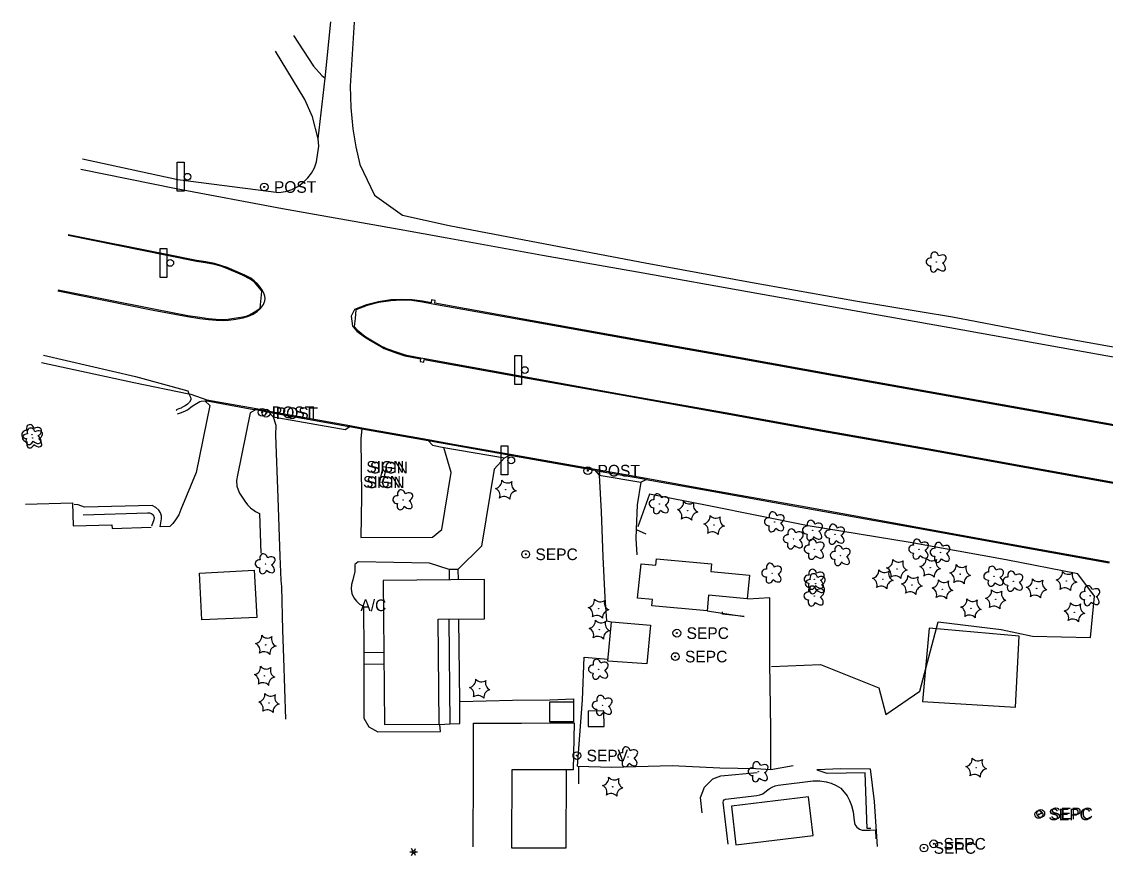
# Model space of a CAD drawing. Extents: x 588843 to 2552415, y 180129 to 269402.
# Drawn here: x 588843 to 589402, y 186819 to 187249 of the extents above; entities that cross this region are included whole.
import ezdxf

# ---------------------------------------------------------------- set-up
doc = ezdxf.new("R2010")
doc.units = 0
for name, color, linetype in [('E_BLD', 7, 'Continuous'), ('E_FEN_Generic', 7, 'Continuous'), ('E_FEN_Wood', 7, 'Continuous'), ('E_LAND_TreeLine', 7, 'Continuous'), ('E_LAND_Vegetation', 7, 'Continuous'), ('E_LTG', 7, 'Continuous'), ('E_MISCPROP', 7, 'Continuous'), ('E_MISCPROP_Dash', 7, 'Continuous'), ('E_MISCPROP_Septic', 7, 'Continuous'), ('E_RDWY', 7, 'Continuous'), ('E_RDWY_AsphConc', 7, 'Continuous'), ('E_RDWY_C_and_G', 7, 'Continuous'), ('E_RDWY_Gravel', 7, 'Continuous'), ('E_SGN', 7, 'Continuous'), ('E_WAL', 7, 'Continuous')]:
    doc.layers.add(name, color=color, linetype=linetype)

# ---------------------------------------------------------------- blocks, each defined once
blk = doc.blocks.new('BSGN')
at = {"layer": 'E_SGN'}
blk.add_text('SIGN', height=12, dxfattribs=at).set_placement((-17.1, -6))
blk = doc.blocks.new('CTRE_2')
at = {"layer": 'E_LAND_Vegetation'}
blk.add_circle((0, 0), 0.223, dxfattribs=at)
for centre, start, end in [((-12, 9), 280.2067, 5.9716), ((-13.8, -5.9), 340.2113, 65.9762), ((1.8, 14.9), 220.2113, 305.9762), ((13.8, 5.9), 160.2113, 245.9762), ((-1.8, -14.9), 40.2113, 125.9762), ((12, -9), 100.2511, 185.9272)]:
    blk.add_arc(centre, 7.87, start, end, dxfattribs=at)
blk = doc.blocks.new('AC_2')
at = {"layer": 'E_MISCPROP_Dash'}
blk.add_text('A/C', height=12, dxfattribs=at).set_placement((-15.4, -6))
blk = doc.blocks.new('DTRE_2')
at = {"layer": 'E_LAND_Vegetation'}
blk.add_circle((-0.2, 0), 0.183, dxfattribs=at)
for centre, major_axis, ratio in [((-5.9, 0.2), (4.93, -0.12), 0.832022), ((-1.9, 5.3), (1.36, -4.98), 0.782863), ((4.1, 2.7), (-5.27, -2.93), 0.691916), ((-2.5, -5.2), (1.8, 4.86), 0.716896), ((3.5, -3.7), (-5.01, 4.58), 0.560249)]:
    blk.add_ellipse(centre, major_axis=major_axis, ratio=ratio, start_param=1.570796, end_param=4.712389, dxfattribs=at)
blk = doc.blocks.new('LPOL_2')
at = {"layer": 'E_LTG'}
for p, q in [((-4, 0), (-1.5, 0)), ((-0.8, 1.3), (-2, 3.5)), ((0.8, 1.3), (2, 3.5)), ((1.5, 0), (4, 0)), ((-2, -3.5), (-0.8, -1.3)), ((2, -3.5), (0.8, -1.3))]:
    blk.add_line(p, q, dxfattribs=at)
for radius in [1.5, 1.5, 1.5, 0.125]:
    blk.add_circle((0, 0), radius, dxfattribs=at)
blk = doc.blocks.new('POST')
at = {"layer": 'E_MISCPROP'}
for radius in [4, 0.5]:
    blk.add_circle((0, 0), radius, dxfattribs=at)
blk.add_text('POST', height=12, dxfattribs=at).set_placement((10, -6))
blk = doc.blocks.new('SEPC')
at = {"layer": 'E_MISCPROP_Septic'}
for radius in [4, 0.5]:
    blk.add_circle((0, 0), radius, dxfattribs=at)
blk.add_text('SEPC', height=12, dxfattribs=at).set_placement((10, -6))
blk = doc.blocks.new('SEPV')
at = {"layer": 'E_MISCPROP_Septic'}
for radius in [4, 0.5]:
    blk.add_circle((0, 0), radius, dxfattribs=at)
blk.add_text('SEPV', height=12, dxfattribs=at).set_placement((10, -6))
blk = doc.blocks.new('SGN')
at = {"layer": 'E_SGN'}
blk.add_lwpolyline([(-3.5, -15), (-10.5, -15), (-10.5, 15), (-3.5, 15)], close=True, dxfattribs=at)
blk.add_circle((0, 0), 3.5, dxfattribs=at)

msp = doc.modelspace()

# ---------------------------------------------------------------- linework, layer by layer
at = {"layer": 'E_BLD'}
msp.add_lwpolyline([(588844.95, 187000.13), (588869.2, 187000.79), (588869.62, 186988.86), (588889.58, 186989.44), (588889.66, 186987.52), (588909.77, 186988.17)], dxfattribs=at)
for points in [[(589160.72, 186951.58), (589162.53, 186969.26), (589170.21, 186968.59), (589170.54, 186972), (589198.86, 186969.34), (589198.5, 186965.46), (589218.45, 186963.48), (589217.21, 186951.21), (589197.39, 186953.15), (589196.59, 186945.04), (589168.04, 186947.66), (589168.38, 186950.97)], [(588935.92, 186940.4), (588934.78, 186964.6), (588963.02, 186966.06), (588964.27, 186941.74)], [(589081.82, 186961.25), (589029.51, 186960.81), (589030.12, 186886.47), (589058.4, 186886.73), (589057.82, 186940.82), (589081.83, 186940.94)], [(589145.47, 186919.13), (589147.36, 186939.42), (589167.42, 186937.71), (589165.58, 186917.69)], [(589127.72, 186887.86), (589115.48, 186887.82), (589115.49, 186898.1), (589127.68, 186898.09)], [(589135.32, 186885.38), (589143.44, 186885.47), (589143.32, 186893.46), (589135.24, 186893.33)], [(589124.1, 186863.03), (589095.87, 186863.15), (589095.72, 186822.92), (589123.94, 186822.82)]]:
    msp.add_lwpolyline(points, close=True, dxfattribs=at)
at = {"layer": 'E_FEN_Generic'}
msp.add_lwpolyline([(589307.73, 186898.43), (589355.62, 186895.37), (589357.67, 186932.03), (589311.19, 186936.1)], close=True, dxfattribs=at)
at = {"layer": 'E_FEN_Wood'}
for points in [[(589229.52, 186863.21), (589229.45, 186884.2), (589229.04, 186918.15), (589228.99, 186951.78), (589217.64, 186951.18)], [(589129.68, 186865.02), (589132.3, 186899.13), (589133.15, 186921.16), (589145.51, 186920.22)], [(589129.68, 186865.02), (589147.39, 186864.44), (589178.61, 186865.27), (589203.17, 186864.22), (589221.76, 186863.79), (589229.52, 186863.21), (589241.04, 186865.28)], [(589130.3, 186864.74), (589130.34, 186855.81)], [(589253.21, 186863.3), (589265.52, 186863.76), (589280.71, 186863.54), (589282.77, 186846.81), (589284.25, 186823.5)]]:
    msp.add_lwpolyline(points, dxfattribs=at)
at = {"layer": 'E_LAND_TreeLine'}
msp.add_lwpolyline([(589229.88, 186916.38), (589255.15, 186917.42), (589285.17, 186905.33), (589288.8, 186891.6), (589306.33, 186903.75), (589315.86, 186939.39), (589348.24, 186935.41), (589364.54, 186932.02), (589394.46, 186931.42), (589396.42, 186952.64), (589387.89, 186964.21), (589350.82, 186971.35), (589301.28, 186980.31), (589248.71, 186989.01), (589197.47, 186999.18), (589166.97, 187005.33), (589160.87, 186988.49)], dxfattribs=at)
at = {"layer": 'E_MISCPROP_Dash'}
msp.add_lwpolyline([(589251.26, 186829.32), (589248.83, 186849.14), (589209.14, 186844.35), (589211.44, 186824.47)], close=True, dxfattribs=at)
at = {"layer": 'E_RDWY'}
for points in [[(588983.22, 187241.76), (588993.62, 187225.97), (588997.79, 187221.2), (588999.57, 187219.8)], [(588996.01, 187188.48), (588993.06, 187199.95), (588989.07, 187208.85), (588974.01, 187233.74)], [(588873.53, 187172.95), (588922.68, 187162.97), (588977.49, 187152.62), (589037.71, 187141.97), (589062.44, 187137.43), (589111.76, 187128.61), (589163.69, 187119.46), (589217.53, 187109.79), (589272.4, 187100.07), (589321.82, 187091.19), (589372.62, 187082.17), (589427.26, 187072.37)], [(588861.67, 187110.11), (588910.92, 187100.24), (588928.58, 187096.88), (588934.84, 187095.95), (588934.84, 187095.95), (588939.41, 187095.43), (588939.41, 187095.43), (588943.34, 187095.07), (588943.34, 187095.07), (588944.94, 187094.94), (588944.94, 187094.94), (588947.34, 187094.86), (588949.74, 187095), (588949.74, 187095), (588953.53, 187095.51), (588957.29, 187096.23), (588957.29, 187096.23), (588959.97, 187097.01), (588962.52, 187098.14), (588962.52, 187098.14), (588964.51, 187099.4), (588966.28, 187100.97), (588966.28, 187100.97), (588967.85, 187103.08), (588967.85, 187103.08), (588968.51, 187104.95), (588968.51, 187104.95), (588968.59, 187106.15), (588968.44, 187107.34), (588968.44, 187107.34), (588967.97, 187108.87), (588967.28, 187110.32), (588967.28, 187110.32), (588966.1, 187112.11), (588964.7, 187113.74), (588964.7, 187113.74), (588963.03, 187115.27), (588961.19, 187116.6), (588961.19, 187116.6), (588958.22, 187118.19), (588958.22, 187118.19), (588948.95, 187122.15), (588948.95, 187122.15), (588945.79, 187123.28), (588942.56, 187124.17), (588942.56, 187124.17), (588937.94, 187125.12), (588933.28, 187125.83), (588933.28, 187125.83), (588917.97, 187128.86), (588867.05, 187139.1)], [(589420.78, 187038.48), (589366.35, 187048.18), (589316.22, 187057.19), (589263.17, 187066.66), (589212.75, 187075.77), (589160.24, 187085.02), (589106.55, 187094.74), (589056.12, 187103.71), (589056.35, 187105.11), (589054.45, 187105.45), (589054.21, 187104.02), (589049.86, 187104.8), (589044.44, 187105.53), (589038.98, 187105.75), (589033.51, 187105.48), (589033.51, 187105.48), (589027.1, 187104.51), (589020.83, 187102.86), (589014.78, 187100.54), (589014.78, 187100.54), (589012.95, 187097.14), (589013.74, 187091.83), (589014.1, 187091.5), (589015.98, 187089.4), (589019.91, 187086.4), (589019.91, 187086.4), (589022.11, 187084.96), (589022.11, 187084.96), (589028.66, 187081.19), (589028.66, 187081.19), (589030.08, 187080.45), (589030.08, 187080.45), (589030.96, 187080.08), (589030.96, 187080.08), (589036.51, 187077.96), (589036.51, 187077.96), (589040.64, 187076.67), (589040.64, 187076.67), (589046.99, 187075.33), (589046.99, 187075.33), (589048.83, 187075.01), (589048.65, 187073.66), (589050.45, 187073.37), (589050.68, 187074.67), (589100.99, 187065.59), (589153.27, 187056.26), (589205.84, 187046.89), (589256.22, 187037.77), (589310.05, 187028.26), (589361.36, 187018.98), (589414.74, 187009.38)], [(588854.34, 187077.04), (588901.82, 187066.04), (588928.71, 187058.61), (588929.29, 187056.94), (588930.29, 187056.85), (588938.53, 187053.94), (588963.93, 187049.42), (588970.66, 187048.11), (589012.39, 187040.63), (589018.57, 187039.47), (589052.68, 187033.46), (589063.78, 187031.47), (589094.94, 187025.89), (589138.87, 187018.16), (589165.16, 187013.52), (589197.24, 187007.62), (589247.7, 186998.72), (589302.47, 186988.7), (589353.39, 186979.53), (589404.18, 186970.46)], [(588972.75, 187045.16), (588974.07, 187040.81), (588974.01, 187035.67), (588975.17, 187003.31), (588976.25, 186973.34), (588976.69, 186960.94), (588977.01, 186957.54), (588977.54, 186935.14), (588978.03, 186920.89), (588979.15, 186889.18)], [(589018.5, 187039.03), (589018.05, 187033.97), (589018.24, 187004.03), (589018.03, 186982.92), (589054.9, 186983.07), (589059.71, 186987.04), (589064.57, 187016.41), (589060.74, 187029.42)], [(589092.1, 187024.07), (589086.79, 187018.24), (589080.25, 186978.42), (589068.02, 186966.49), (589063.53, 186966.46), (589053.48, 186969.65), (589016.67, 186970.31), (589014.93, 186968.97), (589014.85, 186965.36), (589013.87, 186961.01), (589013.17, 186958.74), (589013.01, 186956.37), (589013.42, 186954.03), (589014.37, 186951.85), (589014.37, 186951.85), (589015.69, 186950.07), (589017.37, 186948.62), (589019.33, 186947.58), (589019.33, 186947.58), (589019.45, 186923.49), (589019.51, 186917.58), (589019.59, 186889.83), (589022.03, 186885.36), (589026.83, 186882.77), (589059.02, 186882.79), (589058.75, 186886.54), (589063.96, 186886.86), (589069.09, 186886.92), (589068.97, 186898.33), (589096.18, 186898.99), (589115.46, 186899.17), (589127.61, 186899.67), (589127.61, 186898.17)], [(589140.97, 187015.08), (589141.97, 186996.15), (589142.74, 186972.92), (589143.89, 186951.92), (589144.75, 186940.01), (589147.36, 186939.42)], [(589162.34, 187011.4), (589160.52, 186999.75), (589160.04, 186987.02), (589159.79, 186982.46), (589160.39, 186973.92)]]:
    msp.add_lwpolyline(points, dxfattribs=at)
at = {"layer": 'E_RDWY_AsphConc'}
for points in [[(588937.59, 187053.4), (588940.03, 187051.04), (588933.08, 187016.53), (588925.17, 186997.43), (588924.01, 186994.59), (588922.45, 186991.96), (588922.45, 186991.96), (588921.08, 186990.21), (588919.53, 186988.61), (588919.53, 186988.61), (588914.51, 186988.42), (588915.2, 186992.54), (588915.08, 186994.11), (588914.6, 186995.62), (588913.8, 186996.97), (588913.8, 186996.97), (588912.22, 186998.47), (588910.26, 186999.41), (588910.26, 186999.41), (588875.48, 186998.58), (588872.14, 186999.79), (588870.1, 186999.87)], [(588963.96, 187048.87), (588960.83, 187047.3), (588954.29, 187015.04), (588953.84, 187012.24), (588954.08, 187009.4), (588954.08, 187009.4), (588954.62, 187007.57), (588955.45, 187005.85), (588955.45, 187005.85), (588958.22, 187001.63), (588959.47, 186999.83), (588960.98, 186998.24), (588960.98, 186998.24), (588963.65, 186996.31), (588963.65, 186996.31), (588965.73, 186995.23), (588966.32, 186974.93)], [(588970.49, 187047.62), (588972.75, 187045.16), (589009.86, 187038.56), (589012.37, 187040.12)], [(589052.74, 187033), (589054.94, 187030.48), (589060.74, 187029.42), (589092.1, 187024.07), (589094.76, 187025.45)], [(589138.77, 187017.66), (589140.97, 187015.08), (589162.34, 187011.4), (589165.24, 187012.88)], [(588874.78, 186994.64), (588907.91, 186995.66), (588909.03, 186995.71), (588910.07, 186995.31), (588910.86, 186994.53), (588910.86, 186994.53), (588911.3, 186993.32), (588911.12, 186992.04), (588911.12, 186992.04), (588910.02, 186988.81)], [(589160.04, 186987.02), (589165.06, 186984.78)], [(589063.53, 186966.46), (589063.62, 186961.06)], [(589068.02, 186966.49), (589068.25, 186961.24)], [(589063.43, 186940.84), (589063.96, 186886.86), (589069.09, 186886.92), (589068.97, 186898.33), (589068.55, 186940.78)], [(589196.59, 186945.04), (589204.61, 186943.85), (589215.79, 186942.18), (589204.61, 186943.41), (589204.61, 186943.85), (589204.62, 186944.65)], [(589029.65, 186923.54), (589019.45, 186923.49), (589019.51, 186917.58), (589029.74, 186917.72)], [(589076, 186823.34), (589076.03, 186862.94), (589076.13, 186887.17), (589100.8, 186887.24), (589115.32, 186887.32), (589128, 186887.36), (589127.58, 186863.02), (589124.1, 186863.03)], [(589207.46, 186824.69), (589204.89, 186846.46), (589205, 186847.14), (589205.44, 186847.67), (589206.08, 186847.91), (589206.08, 186847.91), (589222.26, 186849.89), (589223.84, 186850.19), (589225.33, 186850.8), (589225.33, 186850.8), (589227.31, 186852.31), (589227.31, 186852.31), (589228.64, 186853.39), (589230.13, 186854.24), (589230.13, 186854.24), (589231.7, 186854.85), (589233.35, 186855.2), (589233.35, 186855.2), (589251.33, 186857.37), (589254.7, 186857.45), (589258.03, 186856.98), (589258.03, 186856.98), (589260.69, 186856.19), (589263.22, 186855.05), (589265.57, 186853.58), (589265.57, 186853.58), (589268.84, 186849.72), (589270.09, 186847.3), (589271.06, 186844.75), (589271.06, 186844.75), (589271.9, 186841.36), (589271.9, 186841.36), (589272.41, 186836.74), (589272.86, 186834.98), (589273.89, 186833.47), (589273.89, 186833.47), (589275.16, 186832.52), (589276.65, 186831.99), (589278.24, 186831.94), (589278.24, 186831.94), (589280.66, 186832.05), (589283.48, 186832.16), (589283.69, 186827.57)]]:
    msp.add_lwpolyline(points, dxfattribs=at)
at = {"layer": 'E_RDWY_C_and_G'}
for points in [[(588861.76, 187110.65), (588911.11, 187100.77), (588928.74, 187097.4), (588934.9, 187096.47), (588934.9, 187096.47), (588939.41, 187095.93), (588939.41, 187095.93), (588943.42, 187095.52), (588943.42, 187095.52), (588944.95, 187095.37), (588944.95, 187095.37), (588948.2, 187095.4), (588948.2, 187095.4), (588957.08, 187096.66), (588957.08, 187096.66), (588958.86, 187097.11), (588960.56, 187097.82), (588960.56, 187097.82), (588963.4, 187099.41), (588966.1, 187101.23), (588966.1, 187101.23), (588966.9, 187109.83), (588966.57, 187110.5), (588963.05, 187114.57), (588963.05, 187114.57), (588960.93, 187116.19), (588960.93, 187116.19), (588956.97, 187118.2), (588956.97, 187118.2), (588948.84, 187121.66), (588948.84, 187121.66), (588945.68, 187122.79), (588942.45, 187123.67), (588942.45, 187123.67), (588937.82, 187124.62), (588933.15, 187125.32), (588933.15, 187125.32), (588917.82, 187128.32), (588866.94, 187138.61)], [(589420.83, 187037.9), (589366.16, 187047.65), (589316.1, 187056.69), (589263.02, 187066.2), (589212.57, 187075.22), (589160.03, 187084.6), (589106.41, 187094.23), (589055.11, 187103.32), (589049.71, 187104.37), (589044.34, 187105.07), (589038.92, 187105.27), (589033.51, 187104.99), (589033.51, 187104.99), (589027.32, 187104.06), (589021.27, 187102.49), (589015.42, 187100.29), (589015.42, 187100.29), (589014.99, 187095.87), (589014.62, 187091.73), (589016.32, 187089.78), (589020.11, 187086.77), (589020.11, 187086.77), (589022.23, 187085.36), (589022.23, 187085.36), (589028.7, 187081.66), (589028.7, 187081.66), (589030.26, 187080.87), (589030.26, 187080.87), (589031.22, 187080.48), (589031.22, 187080.48), (589036.71, 187078.42), (589036.71, 187078.42), (589040.78, 187077.19), (589040.78, 187077.19), (589047.04, 187075.9), (589047.04, 187075.9), (589049.94, 187075.38), (589101.12, 187066.14), (589153.38, 187056.75), (589205.84, 187047.41), (589256.38, 187038.3), (589310.07, 187028.8), (589361.45, 187019.53), (589414.83, 187009.91)], [(588929.29, 187056.94), (588930.11, 187055.34), (588930.29, 187054.42), (588930.29, 187054.42), (588930.22, 187053.89), (588930.22, 187053.89), (588929.55, 187052.64), (588929.55, 187052.64), (588928.61, 187051.7), (588928.61, 187051.7), (588927.28, 187050.8), (588927.28, 187050.8), (588925.72, 187049.89), (588925.72, 187049.89), (588925.34, 187049.71), (588925.34, 187049.71), (588924.63, 187049.39), (588924.63, 187049.39), (588922.76, 187048.83), (588922.94, 187048.37)], [(588923.43, 187046.73), (588925.43, 187047.31), (588927.54, 187048.21), (588927.54, 187048.21), (588928.62, 187048.85), (588928.62, 187048.85), (588930.26, 187050.07), (588930.26, 187050.07), (588931.51, 187050.98), (588931.51, 187050.98), (588934.02, 187052.59), (588934.02, 187052.59), (588934.96, 187053.04), (588934.96, 187053.04), (588935.66, 187053.21), (588935.66, 187053.21), (588937.59, 187053.4), (588937.59, 187053.4), (588937.97, 187053.41), (588937.97, 187053.41), (588938.64, 187053.38), (588938.64, 187053.38), (588962.72, 187049.02), (588963.96, 187048.87), (588970.49, 187047.62), (588971.37, 187047.43), (589010.87, 187040.35), (589012.37, 187040.12), (589018.5, 187039.03), (589052.74, 187033), (589053.77, 187032.79), (589093.36, 187025.7), (589094.76, 187025.45), (589138.77, 187017.66), (589139.82, 187017.39), (589164.01, 187013.11), (589165.24, 187012.88), (589197.23, 187007.16), (589247.61, 186998.12), (589302.35, 186988.26), (589353.38, 186979.03), (589404.09, 186969.91)]]:
    msp.add_lwpolyline(points, dxfattribs=at)
at = {"layer": 'E_RDWY_Gravel'}
for points in [[(588874.45, 187178.16), (588923.61, 187167.56), (588975.64, 187160.77), (588979.05, 187161.3), (588982.33, 187162.35), (588985.41, 187163.91), (588988.21, 187165.94), (588990.65, 187168.37), (588990.65, 187168.37), (588992.51, 187170.89), (588994, 187173.64), (588995.07, 187176.58), (588995.07, 187176.58), (588996.29, 187184.68), (588996.01, 187188.48), (588999.57, 187219.8), (589002.52, 187248.95)], [(589014.46, 187248.67), (589012.5, 187215.74), (589012.78, 187204.67), (589013.84, 187193.64), (589013.84, 187193.64), (589015.34, 187184.4), (589017.4, 187175.26), (589017.4, 187175.26), (589025.04, 187159.45), (589039.39, 187149.24), (589063.58, 187143.87), (589113.01, 187134.42), (589164.63, 187124.63), (589219.01, 187114.58), (589273.12, 187104.99), (589323.17, 187096.7), (589373.47, 187087.16), (589428.23, 187077.23), (589473.87, 187069.16), (589527.37, 187058.14), (589561.37, 187051.4), (589573.02, 187048.74)], [(588853.29, 187073.14), (588900.91, 187062.89), (588929.29, 187056.94)]]:
    msp.add_lwpolyline(points, dxfattribs=at)
at = {"layer": 'E_SGN'}
msp.add_lwpolyline([(589027.68, 187011.64), (589029.46, 187011.38), (589031.2, 187018.96), (589029.37, 187019.36)], close=True, dxfattribs=at)
at = {"layer": 'E_WAL'}
for points in [[(589281.05, 186832.91), (589279.14, 186832.88), (589278.15, 186861.54), (589258.51, 186861.19), (589253.43, 186862.96)], [(589194.02, 186840.88), (589193.21, 186848.84), (589195.3, 186854.23), (589199.52, 186858.46), (589203.68, 186860.06), (589222.39, 186861.75)]]:
    msp.add_lwpolyline(points, dxfattribs=at)

# ---------------------------------------------------------------- block references
at = {"layer": 'E_LAND_Vegetation', "xscale": 0.5, "yscale": 0.5}
for name, p in [('DTRE_2', (589315.01, 187124.95)), ('DTRE_2', (588848.45, 187035.93)), ('DTRE_2', (588848.84, 187034.2)), ('DTRE_2', (589039.9, 187002.33)), ('CTRE_2', (589092.74, 187007.56)), ('DTRE_2', (589172.09, 187000.26)), ('CTRE_2', (589186.56, 186996.71)), ('DTRE_2', (589231.58, 186990.96)), ('CTRE_2', (589200.2, 186989.35)), ('DTRE_2', (589251.21, 186986.6)), ('DTRE_2', (589241.28, 186982.13)), ('DTRE_2', (589262.71, 186984.58)), ('DTRE_2', (589252.07, 186976.79)), ('DTRE_2', (589306, 186976.88)), ('DTRE_2', (589317.05, 186975.19)), ('DTRE_2', (588968.9, 186969.31)), ('DTRE_2', (589265.54, 186973.57)), ('DTRE_2', (589230.2, 186964.51)), ('CTRE_2', (589294.53, 186966.66)), ('CTRE_2', (589311.69, 186967.35)), ('CTRE_2', (589327.14, 186964.01)), ('DTRE_2', (589344.7, 186962.88)), ('DTRE_2', (589252.07, 186961.34)), ('DTRE_2', (589252.69, 186959.07)), ('CTRE_2', (589287.26, 186961.36)), ('CTRE_2', (589302.23, 186958.43)), ('DTRE_2', (589354.67, 186960.35)), ('CTRE_2', (589381.96, 186960.45)), ('DTRE_2', (589251.97, 186952.69)), ('CTRE_2', (589318, 186956.24)), ('CTRE_2', (589366.57, 186956.64)), ('DTRE_2', (589394.31, 186952.86)), ('CTRE_2', (589345.48, 186951.02)), ('CTRE_2', (589140.62, 186946.24)), ('CTRE_2', (589332.74, 186946.43)), ('CTRE_2', (589386.1, 186944.39)), ('CTRE_2', (589141.07, 186935.43)), ('CTRE_2', (588968.93, 186927.56)), ('DTRE_2', (589140.76, 186914.95)), ('CTRE_2', (588968.34, 186911.58)), ('CTRE_2', (589079.31, 186904.95)), ('CTRE_2', (588970.59, 186897.59)), ('DTRE_2', (589142.73, 186896.32)), ('DTRE_2', (589155.93, 186869.78)), ('CTRE_2', (589335.41, 186864.21)), ('DTRE_2', (589223.18, 186862.1)), ('CTRE_2', (589147.91, 186854.36))]:
    msp.add_blockref(name, p, dxfattribs=at)
at = {"layer": 'E_LTG', "xscale": 0.5, "yscale": 0.5}
msp.add_blockref('LPOL_2', (589045.18, 186820.75), dxfattribs=at)
at = {"layer": 'E_MISCPROP', "xscale": 0.5, "yscale": 0.5}
for p in [(588968.15, 187163.69), (588967.08, 187047.49), (588969.13, 187047.06), (589135.08, 187017.39)]:
    msp.add_blockref('POST', p, dxfattribs=at)
at = {"layer": 'E_MISCPROP_Dash', "xscale": 0.5, "yscale": 0.5}
msp.add_blockref('AC_2', (589025.45, 186947.96), dxfattribs=at)
at = {"layer": 'E_MISCPROP_Septic', "xscale": 0.5, "yscale": 0.5}
for name, p in [('SEPC', (589103.04, 186974.26)), ('SEPC', (589181.01, 186933.6)), ('SEPC', (589180.2, 186921.52)), ('SEPV', (589129.43, 186870.45)), ('SEPC', (589367.72, 186840.1)), ('SEPC', (589368.74, 186840.6)), ('SEPC', (589308.48, 186822.82)), ('SEPC', (589313.54, 186824.96))]:
    msp.add_blockref(name, p, dxfattribs=at)
at = {"layer": 'E_SGN', "xscale": 0.5, "yscale": 0.5}
for name, p in [('SGN', (588928.55, 187168.96)), ('SGN', (588919.66, 187124.55)), ('SGN', (589102.59, 187069.26)), ('SGN', (589095.56, 187022.7)), ('BSGN', (589029.37, 187019.36)), ('BSGN', (589031.2, 187018.96)), ('BSGN', (589027.68, 187011.64)), ('BSGN', (589029.46, 187011.38))]:
    msp.add_blockref(name, p, dxfattribs=at)

doc.saveas('drawing.dxf')
